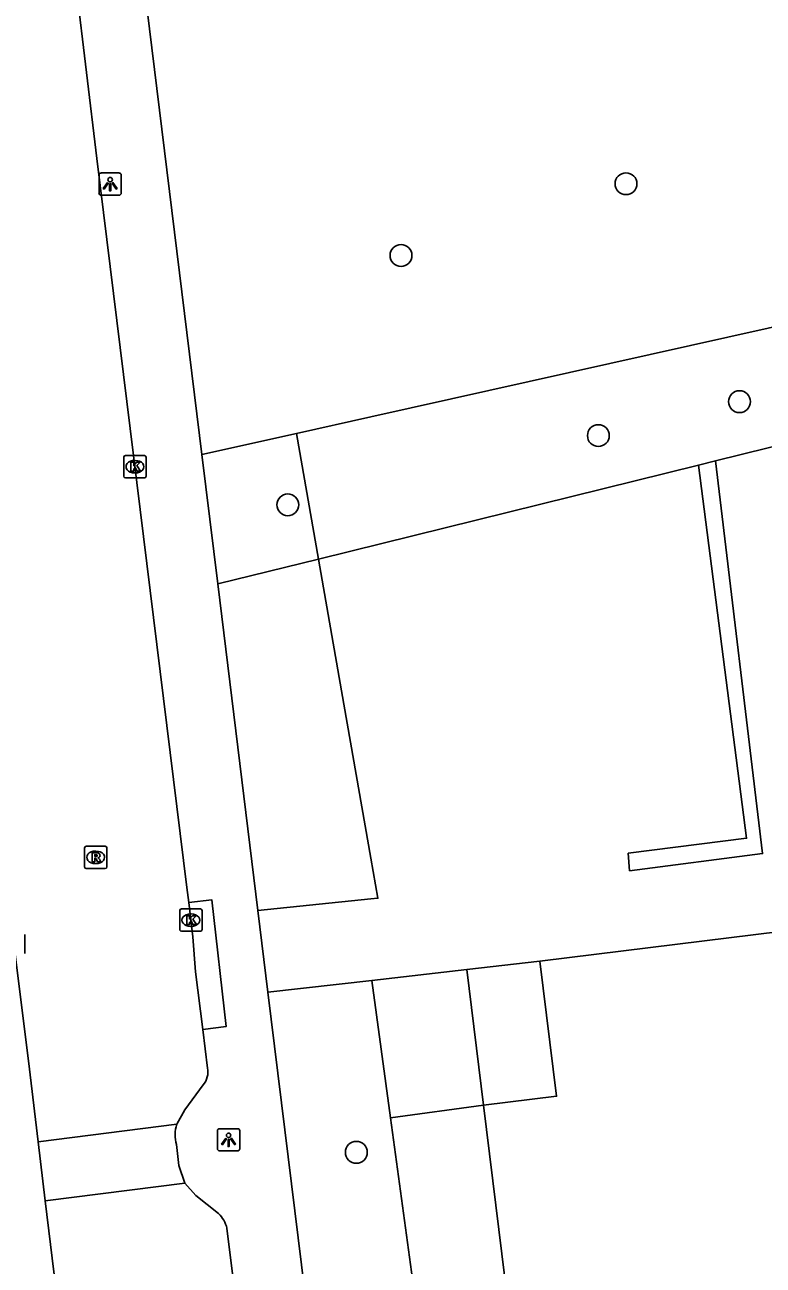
# Model space of a CAD drawing. Extents: x 158087 to 159494, y 382905 to 383981.
# Drawn here: x 158984.5 to 159017.6, y 383506.3 to 383561.9 of the extents above; entities that cross this region are included whole.
import ezdxf

# ---------------------------------------------------------------- set-up
doc = ezdxf.new("R2010")
doc.units = 0
for name, color, linetype in [('IMGEO_Boom', 7, 'Continuous'), ('IMGEO_Groenvoorziening', 7, 'Continuous'), ('IMGEO_Haag', 7, 'Continuous'), ('IMGEO_Hek', 7, 'Continuous'), ('IMGEO_Kolk', 7, 'Continuous'), ('IMGEO_Lichtpunt', 7, 'Continuous'), ('IMGEO_Pand', 7, 'Continuous'), ('IMGEO_Rijbaan_lokaal_open', 7, 'Continuous'), ('IMGEO_Rioolput', 7, 'Continuous'), ('IMGEO_Voetpad_open', 7, 'Continuous')]:
    doc.layers.add(name, color=color, linetype=linetype)

msp = doc.modelspace()

# ---------------------------------------------------------------- linework, layer by layer
at = {"layer": 'IMGEO_Boom'}
for centre in [(159011.43, 383554.763), (159001.35, 383551.55), (159016.515, 383544.996), (159010.192, 383543.474), (158996.277, 383540.374), (158999.349, 383511.347)]:
    msp.add_circle(centre, 0.489, dxfattribs=at)
at = {"layer": 'IMGEO_Groenvoorziening'}
for points in [[(158996.665, 383543.568), (159000, 383544.313), (159030.313, 383551.079)], [(159032.258, 383546.499), (159015.446, 383542.341)], [(158992.428, 383542.621), (158996.665, 383543.568)], [(158997.651, 383537.941), (158996.665, 383543.568)], [(159014.682, 383542.152), (158997.651, 383537.941)], [(158993.141, 383536.826), (158997.651, 383537.941)], [(158997.651, 383537.941), (158998.685, 383532.036), (159000, 383524.532), (159000.314, 383522.74), (159000, 383522.708), (158994.94, 383522.192)], [(159004.3, 383519.545), (159007.577, 383519.921)], [(159000.049, 383519.057), (159004.3, 383519.545)], [(159004.3, 383519.545), (159005.049, 383513.457)], [(158995.391, 383518.522), (159000.049, 383519.057)], [(159000.049, 383519.057), (159000.884, 383512.896)], [(159000.884, 383512.896), (159005.049, 383513.457)], [(159000.884, 383512.896), (159002.532, 383500.734)]]:
    msp.add_lwpolyline(points, dxfattribs=at)
at = {"layer": 'IMGEO_Haag'}
for points in [[(159015.446, 383542.341), (159017.549, 383524.742), (159011.591, 383523.966), (159011.528, 383524.754), (159016.835, 383525.425), (159014.682, 383542.152)], [(159015.446, 383542.341), (159014.682, 383542.152)]]:
    msp.add_lwpolyline(points, dxfattribs=at)
at = {"layer": 'IMGEO_Hek'}
msp.add_lwpolyline([(159015.446, 383542.341), (159017.549, 383524.742)], dxfattribs=at)
at = {"layer": 'IMGEO_Kolk'}
for p, q in [((158989.005, 383542.581), (158989.857, 383542.581)), ((158988.93, 383541.655), (158988.93, 383542.507)), ((158989.418, 383542.361), (158989.443, 383542.361)), ((158989.931, 383542.507), (158989.931, 383541.655)), ((158989.857, 383541.581), (158989.005, 383541.581)), ((158989.441, 383541.801), (158989.416, 383541.801)), ((158991.437, 383521.33), (158991.437, 383522.182)), ((158991.512, 383522.256), (158992.364, 383522.256)), ((158991.925, 383522.036), (158991.95, 383522.036)), ((158992.438, 383522.182), (158992.438, 383521.33)), ((158991.948, 383521.476), (158991.923, 383521.476)), ((158984.496, 383521.111), (158984.496, 383520.259)), ((158992.364, 383521.256), (158991.512, 383521.256))]:
    msp.add_line(p, q, dxfattribs=at)
for points in [[(158989.005, 383542.581), (158989.857, 383542.581)], [(158988.93, 383541.655), (158988.93, 383542.507)], [(158989.251, 383542.281), (158989.374, 383542.281), (158989.374, 383542.13), (158989.504, 383542.281), (158989.668, 383542.281), (158989.522, 383542.13), (158989.675, 383541.881), (158989.523, 383541.881), (158989.438, 383542.045), (158989.374, 383541.978), (158989.374, 383541.881), (158989.251, 383541.881), (158989.251, 383542.281)], [(158989.931, 383542.507), (158989.931, 383541.655)], [(158989.857, 383541.581), (158989.005, 383541.581)], [(158991.437, 383521.33), (158991.437, 383522.182)], [(158991.512, 383522.256), (158992.364, 383522.256)], [(158992.438, 383522.182), (158992.438, 383521.33)], [(158991.758, 383521.956), (158991.881, 383521.956), (158991.881, 383521.805), (158992.011, 383521.956), (158992.175, 383521.956), (158992.029, 383521.805), (158992.182, 383521.556), (158992.03, 383521.556), (158991.945, 383521.72), (158991.881, 383521.653), (158991.881, 383521.556), (158991.758, 383521.556), (158991.758, 383521.956)], [(158984.496, 383521.111), (158984.496, 383520.259)], [(158992.364, 383521.256), (158991.512, 383521.256)]]:
    msp.add_lwpolyline(points, dxfattribs=at)
for centre, start, end in [((158989.007, 383542.505), 91.552, 178.448), ((158989.007, 383542.505), 91.552, 178.448), ((158989.855, 383542.505), 1.552, 88.448), ((158989.855, 383542.505), 1.552, 88.448), ((158989.007, 383541.657), 181.552, 268.448), ((158989.007, 383541.657), 181.552, 268.448), ((158989.855, 383541.657), 271.552, 358.448), ((158989.855, 383541.657), 271.552, 358.448), ((158991.514, 383522.18), 91.552, 178.448), ((158991.514, 383522.18), 91.552, 178.448), ((158992.362, 383522.18), 1.552, 88.448), ((158992.362, 383522.18), 1.552, 88.448), ((158991.514, 383521.332), 181.552, 268.448), ((158991.514, 383521.332), 181.552, 268.448), ((158992.362, 383521.332), 271.552, 358.448), ((158992.362, 383521.332), 271.552, 358.448)]:
    msp.add_arc(centre, 0.0765, start, end, dxfattribs=at)
for centre, major_axis, ratio, start_param, end_param in [((158989.417, 383542.081), (-0.387, 0.002), 0.722429, 4.712389, 7.853982), ((158989.442, 383542.081), (-0.39, 0.002), 0.717154, 1.570796, 4.712389), ((158991.924, 383521.756), (-0.387, 0.002), 0.722429, 4.712389, 7.853982), ((158991.949, 383521.756), (-0.39, 0.002), 0.717154, 1.570796, 4.712389)]:
    msp.add_ellipse(centre, major_axis=major_axis, ratio=ratio, start_param=start_param, end_param=end_param, dxfattribs=at)
at = {"layer": 'IMGEO_Lichtpunt'}
for p, q in [((158987.82, 383555.15), (158987.82, 383554.343)), ((158987.82, 383555.15), (158987.82, 383554.343)), ((158988.722, 383555.245), (158987.914, 383555.245)), ((158988.722, 383555.245), (158987.914, 383555.245)), ((158988.816, 383554.343), (158988.816, 383555.15)), ((158988.816, 383554.343), (158988.816, 383555.15)), ((158987.914, 383554.249), (158988.722, 383554.249)), ((158987.914, 383554.249), (158988.722, 383554.249)), ((158993.126, 383512.313), (158993.126, 383511.506)), ((158993.126, 383512.313), (158993.126, 383511.506)), ((158994.028, 383512.408), (158993.22, 383512.408)), ((158994.028, 383512.408), (158993.22, 383512.408)), ((158994.122, 383511.506), (158994.122, 383512.313)), ((158994.122, 383511.506), (158994.122, 383512.313)), ((158993.22, 383511.412), (158994.028, 383511.412)), ((158993.22, 383511.412), (158994.028, 383511.412))]:
    msp.add_line(p, q, dxfattribs=at)
for points in [[(158988.194, 383554.814), (158988.233, 383554.786), (158988.045, 383554.524), (158988.007, 383554.551), (158988.194, 383554.814)], [(158988.406, 383554.786), (158988.444, 383554.813), (158988.631, 383554.551), (158988.592, 383554.523), (158988.406, 383554.786)], [(158988.296, 383554.766), (158988.343, 383554.766), (158988.343, 383554.444), (158988.296, 383554.444), (158988.296, 383554.766)], [(158993.5, 383511.977), (158993.539, 383511.949), (158993.351, 383511.687), (158993.313, 383511.714), (158993.5, 383511.977)], [(158993.602, 383511.929), (158993.649, 383511.929), (158993.649, 383511.607), (158993.602, 383511.607), (158993.602, 383511.929)], [(158993.712, 383511.949), (158993.75, 383511.976), (158993.937, 383511.714), (158993.898, 383511.686), (158993.712, 383511.949)]]:
    msp.add_lwpolyline(points, dxfattribs=at)
for centre in [(158988.319, 383554.948), (158993.625, 383512.111)]:
    msp.add_circle(centre, 0.0994, dxfattribs=at)
for centre, start, end in [((158987.914, 383555.15), 90, 180), ((158987.914, 383555.15), 90, 180), ((158988.722, 383555.15), 0, 90), ((158988.722, 383555.15), 0, 90), ((158987.914, 383554.343), 180, 270), ((158987.914, 383554.343), 180, 270), ((158988.722, 383554.343), 270, 0), ((158988.722, 383554.343), 270, 360), ((158993.22, 383512.313), 90, 180), ((158993.22, 383512.313), 90, 180), ((158994.028, 383512.313), 0, 90), ((158994.028, 383512.313), 0, 90), ((158993.22, 383511.506), 180, 270), ((158993.22, 383511.506), 180, 270), ((158994.028, 383511.506), 270, 0), ((158994.028, 383511.506), 270, 360)]:
    msp.add_arc(centre, 0.0946, start, end, dxfattribs=at)
at = {"layer": 'IMGEO_Pand'}
for points in [[(159047.834, 383484.944), (159039.915, 383483.968), (159038.938, 383491.889), (159037.386, 383491.698), (159036.417, 383499.558), (159024.018, 383498.029), (159023.766, 383500), (159023.551, 383501.681), (159025.5, 383501.921), (159023.055, 383521.822), (159012.532, 383520.53), (159007.577, 383519.921)], [(159007.577, 383519.921), (159008.323, 383513.86), (159005.049, 383513.457)], [(159005.049, 383513.457), (159006.551, 383501.228)]]:
    msp.add_lwpolyline(points, dxfattribs=at)
at = {"layer": 'IMGEO_Rijbaan_lokaal_open'}
for points in [[(158986.32, 383566.804), (158986.793, 383563.617), (158987.726, 383555.89), (158991.757, 383523.216), (158991.84, 383522.545)], [(158985.093, 383511.823), (158984.654, 383515.442), (158981.914, 383537.315), (158979.151, 383560.361), (158979.022, 383561.383)], [(158992.465, 383516.856), (158992.143, 383519.444), (158992.029, 383521.008), (158991.84, 383522.545)], [(158992.465, 383516.856), (158992.679, 383515.126)], [(158992.493, 383514.367), (158991.664, 383513.253), (158991.302, 383512.605)], [(158985.093, 383511.823), (158991.302, 383512.605)], [(158985.415, 383509.168), (158985.093, 383511.823)], [(158991.292, 383511.693), (158991.399, 383510.764), (158991.662, 383509.972)], [(158991.662, 383509.972), (158985.415, 383509.168)], [(158991.662, 383509.972), (158992.161, 383509.409), (158993.177, 383508.605)], [(158992.816, 383449.144), (158991.644, 383458.389), (158989.897, 383472.605), (158989.308, 383477.307), (158988.256, 383485.765), (158986.528, 383500), (158985.415, 383509.168)], [(158993.552, 383507.953), (158994.229, 383502.424), (158994.593, 383500), (158995.861, 383489.608), (158995.883, 383489.438)]]:
    msp.add_lwpolyline(points, dxfattribs=at)
for centre, radius, start, end in [((158991.771, 383514.946), 0.926, 321.2745, 11.1865), ((158992.916, 383512.131), 1.682, 163.6388, 195.1048), ((158992.217, 383507.619), 1.376, 14.0398, 45.7712)]:
    msp.add_arc(centre, radius, start, end, dxfattribs=at)
at = {"layer": 'IMGEO_Rioolput'}
for p, q in [((158987.17, 383524.144), (158987.17, 383524.996)), ((158987.245, 383525.07), (158988.097, 383525.07)), ((158987.658, 383524.85), (158987.683, 383524.85)), ((158988.171, 383524.996), (158988.171, 383524.144)), ((158987.681, 383524.29), (158987.656, 383524.29)), ((158988.097, 383524.07), (158987.245, 383524.07))]:
    msp.add_line(p, q, dxfattribs=at)
for points in [[(158987.17, 383524.144), (158987.17, 383524.996)], [(158987.245, 383525.07), (158988.097, 383525.07)], [(158988.171, 383524.996), (158988.171, 383524.144)], [(158987.759, 383524.768), (158987.507, 383524.77), (158987.507, 383524.37)], [(158987.507, 383524.37), (158987.631, 383524.37), (158987.631, 383524.532), (158987.642, 383524.532)], [(158987.685, 383524.689), (158987.631, 383524.689), (158987.631, 383524.608)], [(158987.631, 383524.608), (158987.683, 383524.608)], [(158987.689, 383524.503), (158987.76, 383524.37), (158987.9, 383524.37), (158987.835, 383524.496)], [(158988.097, 383524.07), (158987.245, 383524.07)]]:
    msp.add_lwpolyline(points, dxfattribs=at)
for centre, radius, start, end in [((158987.247, 383524.994), 0.0765, 91.552, 178.448), ((158987.247, 383524.994), 0.0765, 91.552, 178.448), ((158988.095, 383524.994), 0.0765, 1.552, 88.448), ((158988.095, 383524.994), 0.0765, 1.552, 88.448), ((158987.641, 383524.479), 0.0533, 26.0293, 88.6989), ((158987.667, 383524.797), 0.19, 274.7715, 282.9687), ((158987.691, 383524.593), 0.0964, 77.0061, 93.1865), ((158987.705, 383524.65), 0.0378, 276.6634, 79.6772), ((158987.758, 383524.658), 0.109, 350.3612, 89.416), ((158987.756, 383524.658), 0.112, 277.5842, 350.9817), ((158987.74, 383524.443), 0.108, 29.5134, 73.7905), ((158987.247, 383524.146), 0.0765, 181.552, 268.448), ((158987.247, 383524.146), 0.0765, 181.552, 268.448), ((158988.095, 383524.146), 0.0765, 271.552, 358.448), ((158988.095, 383524.146), 0.0765, 271.552, 358.448)]:
    msp.add_arc(centre, radius, start, end, dxfattribs=at)
for centre, major_axis, ratio, start_param, end_param in [((158987.657, 383524.57), (-0.387, 0.002), 0.722429, 4.712389, 7.853982), ((158987.682, 383524.57), (-0.39, 0.002), 0.717154, 1.570796, 4.712389)]:
    msp.add_ellipse(centre, major_axis=major_axis, ratio=ratio, start_param=start_param, end_param=end_param, dxfattribs=at)
at = {"layer": 'IMGEO_Voetpad_open'}
for points in [[(158992.428, 383542.621), (158989.408, 383567.184)], [(158993.141, 383536.826), (158992.428, 383542.621)], [(158994.94, 383522.192), (158993.141, 383536.826)], [(158991.84, 383522.545), (158992.88, 383522.662), (158993.51, 383516.988), (158992.465, 383516.856)], [(158995.391, 383518.522), (158994.94, 383522.192)], [(158997.648, 383500.134), (158995.391, 383518.522)]]:
    msp.add_lwpolyline(points, dxfattribs=at)

doc.saveas('drawing.dxf')
